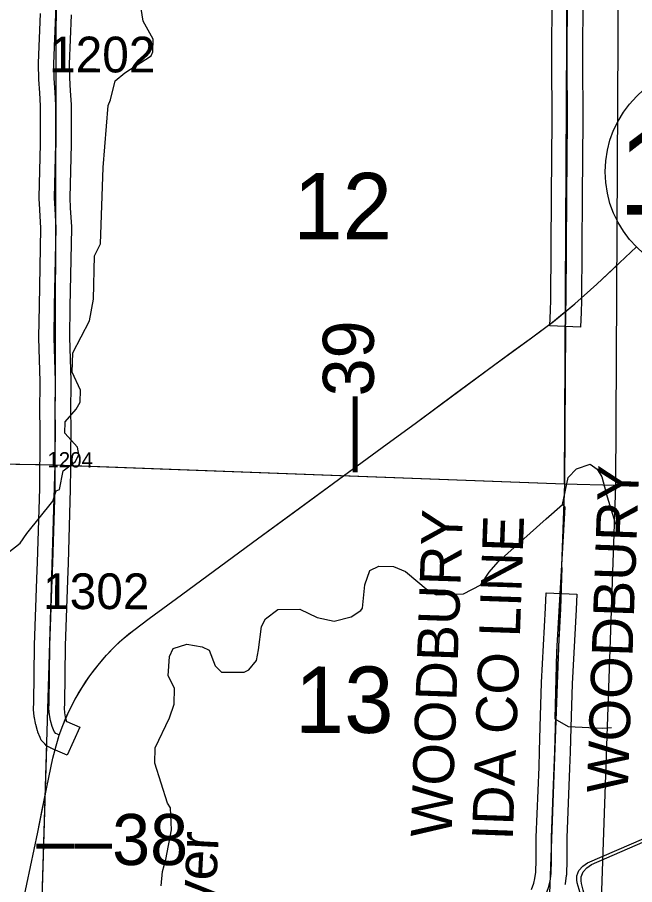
# Model space of a CAD drawing. Extents: x -157.2 to -99.3, y 12.2 to 46.2.
# Drawn here: x -112.249 to -111.04, y 19.202 to 20.901 of the extents above; entities that cross this region are included whole.
import ezdxf

# ---------------------------------------------------------------- set-up
doc = ezdxf.new("R2010")
doc.units = 0
for name, color, linetype in [('tdCoClipBndry', 7, 'Continuous'), ('tdCoCoAdjSecRdTxt', 7, 'Continuous'), ('tdCoCoBndry', 7, 'Continuous'), ('tdCoCoBndryPart', 7, 'Continuous'), ('tdCoHydroRiver', 7, 'Continuous'), ('tdCoHydroTxtLg', 7, 'Continuous'), ('tdCoPriCL', 7, 'Continuous'), ('tdCoPriNonDiv', 7, 'Continuous'), ('tdCoPriNonDivCL', 7, 'Continuous'), ('tdCoSecRdNmbr', 7, 'Continuous'), ('tdCoSecRdTxt', 7, 'Continuous'), ('tdCoSecRteBand', 7, 'Continuous'), ('tdCoSecRteCL', 7, 'Continuous'), ('tdCoSectLine', 7, 'Continuous'), ('tdCoSectLinePart', 7, 'Continuous'), ('tdCoSectNmbr', 7, 'Continuous'), ('tdCoShieldCoRte', 7, 'Continuous'), ('tdCoShieldStRte', 7, 'Continuous'), ('tdCoSurfEarth', 7, 'Continuous'), ('tdCoSurfGravel', 7, 'Continuous'), ('tdCoSurfLNO', 7, 'Continuous'), ('tdCoTwpBndryShd', 7, 'Continuous'), ('tdStHwyPriRefPost1', 7, 'Continuous')]:
    doc.layers.add(name, color=color, linetype=linetype)

msp = doc.modelspace()

# ---------------------------------------------------------------- linework, layer by layer
at = {"layer": 'tdCoClipBndry'}
msp.add_lwpolyline([(-111.0246, 22.9691), (-111.0434, 22.5326), (-111.0561, 21.9745), (-111.0719, 20.984), (-111.0771, 19.9837), (-111.1462, 17.9819), (-111.1912, 16.9821), (-111.2294, 15.99), (-111.2338, 15.9645), (-111.2494, 15.9338), (-111.2745, 15.9103), (-111.3062, 15.8966), (-111.3319, 15.894), (-114.3202, 15.9719), (-115.3257, 16.007), (-116.3394, 16.0334), (-117.2968, 16.0725), (-118.2968, 16.0994), (-119.2937, 16.1176), (-121.2846, 16.1857), (-122.302, 16.1905), (-125.2749, 16.2789)], dxfattribs=at)
at = {"layer": 'tdCoCoBndry'}
msp.add_lwpolyline([(-111.0165, 26.9713), (-111.0495, 25.9743), (-111.0777, 24.9697), (-111.1098, 23.9712), (-111.1245, 22.9706), (-111.1433, 22.5359), (-111.156, 21.9765), (-111.1718, 20.985), (-111.177, 19.9871), (-111.2136, 18.9878), (-111.2461, 17.9853), (-111.291, 16.9863), (-111.3293, 15.9939)], dxfattribs=at)
at = {"layer": 'tdCoCoBndryPart'}
msp.add_lwpolyline([(-111.1754, 20.295), (-111.177, 19.9871), (-111.1849, 19.7723)], dxfattribs=at)
at = {"layer": 'tdCoHydroRiver'}
for points in [[(-112.2979, 19.8282), (-112.2432, 19.871), (-112.2301, 19.8896), (-112.1795, 19.953), (-112.1727, 19.9733), (-112.1663, 19.9763), (-112.159, 20.0124), (-112.1349, 20.0308), (-112.1282, 20.0448), (-112.131, 20.0591), (-112.1556, 20.0865), (-112.155, 20.1086), (-112.1339, 20.1333), (-112.1256, 20.1473), (-112.125, 20.1709), (-112.1415, 20.2061), (-112.1405, 20.2439), (-112.1073, 20.3062), (-112.0999, 20.3486), (-112.0977, 20.4338), (-112.0861, 20.4571), (-112.0807, 20.6069), (-112.0712, 20.7282), (-112.0662, 20.7391), (-112.0574, 20.7767), (-112.038, 20.792), (-111.9867, 20.8254), (-111.9833, 20.8332), (-111.9827, 20.8585), (-112.0023, 20.8937), (-112.0077, 20.927)], [(-111.1808, 19.9463), (-111.17, 19.9996), (-111.1538, 20.0166), (-111.1267, 20.0254), (-111.1128, 20.0155), (-111.1037, 20.0011), (-111.0936, 19.9614), (-111.0776, 19.9105), (-111.0728, 19.9002)], [(-111.9669, 19.1995), (-111.9646, 19.2279), (-111.9577, 19.2514), (-111.9467, 19.3095), (-111.9488, 19.3521), (-111.9548, 19.3618), (-111.9797, 19.4397), (-111.9789, 19.4697), (-111.9506, 19.5289), (-111.942, 19.5555), (-111.9412, 19.5871), (-111.9532, 19.6111), (-111.9506, 19.6489), (-111.9439, 19.6645), (-111.9169, 19.6732), (-111.887, 19.6677), (-111.873, 19.6611), (-111.8611, 19.6308), (-111.8489, 19.6178), (-111.8047, 19.6183), (-111.7951, 19.6228), (-111.7804, 19.6413), (-111.7767, 19.6618), (-111.7708, 19.7074), (-111.7625, 19.7229), (-111.7384, 19.7412), (-111.6958, 19.7417), (-111.6615, 19.7251), (-111.6285, 19.7179), (-111.5952, 19.7265), (-111.5759, 19.7387), (-111.5726, 19.7433), (-111.5683, 19.7889), (-111.5581, 19.8171), (-111.5405, 19.8261), (-111.5121, 19.8254), (-111.4887, 19.8153), (-111.4439, 19.7779), (-111.4284, 19.7696), (-111.3747, 19.7713), (-111.3411, 19.7894), (-111.3246, 19.8142), (-111.3068, 19.8343), (-111.2131, 19.9187), (-111.1808, 19.9463)], [(-111.1808, 19.9463), (-111.1762, 19.9414), (-111.193, 19.6578), (-111.1963, 19.5269), (-111.1699, 19.512), (-111.1021, 19.5087), (-111.0848, 19.5094)]]:
    msp.add_lwpolyline(points, dxfattribs=at)
at = {"layer": 'tdCoPriCL'}
msp.add_lwpolyline([(-112.2454, 19.1311), (-112.2301, 19.2029), (-112.2089, 19.3048), (-112.2, 19.3486), (-112.1909, 19.393), (-112.1791, 19.4498), (-112.1729, 19.4739), (-112.1667, 19.4949), (-112.1598, 19.5139), (-112.1481, 19.541), (-112.1359, 19.5651), (-112.1222, 19.5883), (-112.1071, 19.6107), (-112.0906, 19.6321), (-112.0741, 19.6515), (-112.0575, 19.6691), (-112.0398, 19.6854), (-112.021, 19.7006), (-111.9909, 19.7232), (-111.9275, 19.7699), (-111.7783, 19.8791), (-111.6198, 19.9955), (-111.5835, 20.0223), (-111.5344, 20.0584), (-111.4671, 20.1075), (-111.3162, 20.2189), (-111.2417, 20.2732), (-111.1989, 20.3053), (-111.1812, 20.3199), (-111.1749, 20.325), (-111.1686, 20.3301), (-111.1569, 20.3398), (-111.1137, 20.3785), (-111.0748, 20.4149)], dxfattribs=at)
at = {"layer": 'tdCoPriNonDiv'}
msp.add_lwpolyline([(-112.2454, 19.1311), (-112.2301, 19.2029), (-112.2089, 19.3048), (-112.2, 19.3486), (-112.1909, 19.393), (-112.1791, 19.4498), (-112.1729, 19.4739), (-112.1667, 19.4949), (-112.1598, 19.5139), (-112.1481, 19.541), (-112.1359, 19.5651), (-112.1222, 19.5883), (-112.1071, 19.6107), (-112.0906, 19.6321), (-112.0741, 19.6515), (-112.0575, 19.6691), (-112.0398, 19.6854), (-112.021, 19.7006), (-111.9909, 19.7232), (-111.9275, 19.7699), (-111.7783, 19.8791), (-111.6198, 19.9955), (-111.5344, 20.0584), (-111.4671, 20.1075), (-111.3162, 20.2189), (-111.2417, 20.2732), (-111.1989, 20.3053), (-111.1686, 20.3301), (-111.1569, 20.3398), (-111.1137, 20.3785), (-111.0362, 20.4511)], dxfattribs=at)
at = {"layer": 'tdCoPriNonDivCL'}
for points in [[(-111.1812, 20.3199), (-111.1749, 20.325), (-111.1569, 20.3398), (-111.1137, 20.3785), (-111.0748, 20.4149)], [(-111.1752, 20.3247), (-111.1749, 20.325), (-111.1569, 20.3398), (-111.1137, 20.3785), (-111.0748, 20.4149)], [(-112.2454, 19.1311), (-112.2301, 19.2029), (-112.2089, 19.3048), (-112.1909, 19.393), (-112.1791, 19.4498), (-112.1729, 19.4739), (-112.1677, 19.4919), (-112.1667, 19.4949), (-112.1598, 19.5139), (-112.1537, 19.5287), (-112.1481, 19.541), (-112.1422, 19.5531), (-112.1359, 19.5651), (-112.1292, 19.5768), (-112.1222, 19.5883), (-112.1148, 19.5996), (-112.1071, 19.6107), (-112.099, 19.6215), (-112.0906, 19.6321), (-112.0819, 19.6424), (-112.0741, 19.6515), (-112.0659, 19.6604), (-112.0575, 19.6691), (-112.0488, 19.6774), (-112.0398, 19.6854), (-112.0305, 19.6932), (-112.021, 19.7006), (-111.9909, 19.7232), (-111.9275, 19.7699), (-111.8752, 19.8081), (-111.7783, 19.8791), (-111.7061, 19.9324), (-111.6198, 19.9955), (-111.5344, 20.0584), (-111.4671, 20.1075), (-111.3897, 20.1647), (-111.3162, 20.2189), (-111.2765, 20.248), (-111.2417, 20.2732), (-111.2005, 20.304), (-111.1812, 20.3199), (-111.1752, 20.3247)], [(-112.2454, 19.1311), (-112.2301, 19.2029), (-112.2089, 19.3048), (-112.1909, 19.393), (-112.1791, 19.4498), (-112.1729, 19.4739), (-112.1677, 19.4919), (-112.1667, 19.4949), (-112.1598, 19.5139), (-112.1537, 19.5287), (-112.1481, 19.541), (-112.1422, 19.5531), (-112.1359, 19.5651), (-112.1292, 19.5768), (-112.1222, 19.5883), (-112.1148, 19.5996), (-112.1071, 19.6107), (-112.099, 19.6215), (-112.0906, 19.6321), (-112.0819, 19.6424), (-112.0741, 19.6515), (-112.0659, 19.6604), (-112.0575, 19.6691), (-112.0488, 19.6774), (-112.0398, 19.6854), (-112.0305, 19.6932), (-112.021, 19.7006), (-111.9909, 19.7232), (-111.9275, 19.7699), (-111.8752, 19.8081), (-111.7783, 19.8791), (-111.7061, 19.9324), (-111.6198, 19.9955), (-111.5344, 20.0584), (-111.4671, 20.1075), (-111.3897, 20.1647), (-111.3162, 20.2189), (-111.2765, 20.248), (-111.2417, 20.2732), (-111.2005, 20.304), (-111.1812, 20.3199)]]:
    msp.add_lwpolyline(points, dxfattribs=at)
at = {"layer": 'tdCoSecRteBand'}
for points in [[(-111.1412, 20.949), (-111.1417, 20.8162), (-111.1412, 20.7004), (-111.1412, 20.7002), (-111.1412, 20.7001), (-111.1422, 20.5504), (-111.1435, 20.3467), (-111.1435, 20.3461), (-111.1435, 20.3455), (-111.1446, 20.3236), (-111.1459, 20.2937), (-111.2059, 20.2964), (-111.2045, 20.3264), (-111.2035, 20.3477), (-111.2022, 20.5508), (-111.2012, 20.7003), (-111.2017, 20.8161), (-111.2017, 20.8162), (-111.2017, 20.8163), (-111.2012, 20.9491)], [(-112.1436, 20.9062), (-112.1475, 20.8095), (-112.1468, 20.7823), (-112.1451, 20.7567), (-112.1451, 20.7567), (-112.1451, 20.7567), (-112.1434, 20.7303), (-112.1433, 20.7293), (-112.1433, 20.7283), (-112.1436, 20.653), (-112.1436, 20.6527), (-112.1436, 20.6524), (-112.146, 20.5477), (-112.1451, 20.5278), (-112.1427, 20.4906), (-112.1426, 20.4893), (-112.1426, 20.488), (-112.1458, 20.3348), (-112.1465, 20.2741), (-112.1441, 20.1889), (-112.1441, 20.1883), (-112.1441, 20.1877), (-112.1448, 20.126), (-112.1443, 20.0998), (-112.1443, 20.0995), (-112.1443, 20.0992), (-112.1445, 20.0385), (-112.1446, 20.0205), (-112.1446, 20.0204), (-112.1446, 20.0203), (-112.1446, 20.0181), (-112.1451, 19.9771), (-112.1451, 19.9768), (-112.1451, 19.9765), (-112.1495, 19.8315), (-112.1505, 19.7987), (-112.1505, 19.7986), (-112.1505, 19.7985), (-112.1554, 19.6694), (-112.1568, 19.5564), (-112.1568, 19.5562), (-112.1568, 19.556), (-112.157, 19.5477), (-112.1563, 19.5383), (-112.1549, 19.5307), (-112.1523, 19.5218), (-112.1521, 19.5214), (-112.1267, 19.5102), (-112.151, 19.4553), (-112.1784, 19.4674), (-112.1824, 19.4692), (-112.1831, 19.4695), (-112.1837, 19.4698), (-112.1867, 19.4713), (-112.1915, 19.4737), (-112.1952, 19.4777), (-112.1984, 19.4811), (-112.2022, 19.4852), (-112.2043, 19.4903), (-112.2085, 19.5007), (-112.209, 19.5021), (-112.2095, 19.5035), (-112.2129, 19.5153), (-112.2133, 19.5168), (-112.2136, 19.5183), (-112.2156, 19.5289), (-112.2159, 19.5304), (-112.216, 19.532), (-112.217, 19.5446), (-112.2171, 19.5461), (-112.2171, 19.5477), (-112.2168, 19.5573), (-112.2154, 19.6705), (-112.2154, 19.6709), (-112.2154, 19.6713), (-112.2105, 19.8007), (-112.2095, 19.8333), (-112.2095, 19.8333), (-112.2095, 19.8334), (-112.2051, 19.9781), (-112.2046, 20.0188), (-112.2046, 20.0208), (-112.2045, 20.0387), (-112.2043, 20.099), (-112.2048, 20.1253), (-112.2048, 20.1258), (-112.2048, 20.1263), (-112.2041, 20.1878), (-112.2065, 20.273), (-112.2066, 20.2736), (-112.2065, 20.2742), (-112.2058, 20.3356), (-112.2058, 20.3358), (-112.2058, 20.3359), (-112.2026, 20.488), (-112.205, 20.5242), (-112.205, 20.5245), (-112.205, 20.5247), (-112.206, 20.546), (-112.2061, 20.547), (-112.206, 20.5481), (-112.2036, 20.6535), (-112.2033, 20.7274), (-112.205, 20.7528), (-112.2067, 20.7789), (-112.2068, 20.7795), (-112.2068, 20.7801), (-112.2075, 20.809), (-112.2076, 20.81), (-112.2075, 20.811), (-112.2036, 20.9085)], [(-111.2417, 19.1921), (-111.2369, 19.2049), (-111.2349, 19.2139), (-111.2331, 19.226), (-111.2324, 19.2505), (-111.2324, 19.294), (-111.2324, 19.2946), (-111.2324, 19.2951), (-111.2269, 19.4323), (-111.2257, 19.4634), (-111.2244, 19.5111), (-111.222, 19.5974), (-111.222, 19.5977), (-111.222, 19.5981), (-111.2143, 19.7439), (-111.2128, 19.7738), (-111.1529, 19.7707), (-111.1544, 19.7407), (-111.1621, 19.5953), (-111.1644, 19.5095), (-111.1657, 19.4616), (-111.1657, 19.4614), (-111.1658, 19.4612), (-111.167, 19.4299), (-111.167, 19.4299), (-111.167, 19.4299), (-111.1724, 19.2934), (-111.1724, 19.2501), (-111.1724, 19.2496), (-111.1724, 19.2492), (-111.1731, 19.2226), (-111.1732, 19.2208), (-111.1735, 19.2191), (-111.1756, 19.2042), (-111.1757, 19.204), (-111.1758, 19.2029), (-111.1761, 19.2018)]]:
    msp.add_lwpolyline(points, dxfattribs=at)
at = {"layer": 'tdCoSecRteCL'}
for points in [[(-111.1745, 20.325), (-111.1735, 20.3469), (-111.1722, 20.5506), (-111.1712, 20.7003), (-111.1717, 20.8162), (-111.1712, 20.9491), (-111.1714, 20.985)], [(-112.1663, 19.4949), (-112.1703, 19.4966), (-112.1733, 19.4981), (-112.1765, 19.5016), (-112.1807, 19.5119), (-112.1841, 19.5237), (-112.1861, 19.5343), (-112.1871, 19.5469), (-112.1868, 19.5568), (-112.1854, 19.6702), (-112.1805, 19.7996), (-112.1795, 19.8324), (-112.1751, 19.9774), (-112.1746, 20.0184), (-112.1746, 20.0206), (-112.1745, 20.0386), (-112.1743, 20.0993), (-112.1748, 20.1259), (-112.1741, 20.188), (-112.1765, 20.2739), (-112.1758, 20.3353), (-112.1726, 20.4887), (-112.1751, 20.5261), (-112.1761, 20.5474), (-112.1736, 20.6531), (-112.1733, 20.7284), (-112.1751, 20.7547), (-112.1768, 20.7809), (-112.1775, 20.8097), (-112.1736, 20.9074)], [(-111.2081, 19.1963), (-111.2053, 19.2084), (-111.2053, 19.2086), (-111.2031, 19.2234), (-111.2024, 19.2501), (-111.2024, 19.294), (-111.197, 19.4311), (-111.1957, 19.4624), (-111.1944, 19.5103), (-111.192, 19.5965), (-111.1844, 19.7423)]]:
    msp.add_lwpolyline(points, dxfattribs=at)
at = {"layer": 'tdCoSectLine'}
for points in [[(-112.1749, 20.0244), (-112.1721, 21.0192)], [(-111.177, 19.9871), (-111.1718, 20.985)], [(-113.1802, 20.0412), (-112.1749, 20.0244)], [(-112.2047, 19.0232), (-112.1749, 20.0244)], [(-112.1749, 20.0244), (-111.177, 19.9871)], [(-111.177, 19.9871), (-111.2136, 18.9878)], [(-111.177, 19.9871), (-111.0771, 19.9843)]]:
    msp.add_lwpolyline(points, dxfattribs=at)
at = {"layer": 'tdCoSectLinePart'}
for points in [[(-111.177, 19.9871), (-111.1754, 20.295)], [(-113.1504, 20.0407), (-112.2049, 20.0249)], [(-112.145, 20.0232), (-111.177, 19.9871)], [(-111.177, 19.9871), (-111.1849, 19.7723)], [(-111.177, 19.9871), (-111.0771, 19.9843)], [(-112.2047, 19.0232), (-112.1913, 19.4741)]]:
    msp.add_lwpolyline(points, dxfattribs=at)
at = {"layer": 'tdCoShieldCoRte'}
for points in [[(-111.0664, 18.9096), (-111.1483, 19.1925), (-111.1522, 19.2056), (-111.1529, 19.2115), (-111.1529, 19.2193), (-111.1487, 19.2297), (-111.1414, 19.2381), (-111.1318, 19.2448), (-110.9645, 19.3172), (-110.957, 19.3188), (-110.9466, 19.3197), (-110.9362, 19.3188), (-110.9287, 19.3172), (-110.7614, 19.2448), (-110.7518, 19.2381), (-110.7445, 19.2297), (-110.7403, 19.2193), (-110.7403, 19.2115), (-110.741, 19.2056), (-110.7449, 19.1925), (-110.8268, 18.9096)], [(-111.0605, 18.9159), (-111.1402, 19.1912), (-111.144, 19.2038), (-111.1447, 19.2095), (-111.1447, 19.217), (-111.1406, 19.2269), (-111.1336, 19.235), (-111.1244, 19.2414), (-110.9638, 19.3109), (-110.9566, 19.3125), (-110.9466, 19.3133), (-110.9366, 19.3125), (-110.9294, 19.3109), (-110.7688, 19.2414), (-110.7596, 19.235), (-110.7526, 19.2269), (-110.7485, 19.217), (-110.7485, 19.2095), (-110.7492, 19.2038), (-110.753, 19.1912), (-110.8327, 18.9159)]]:
    msp.add_lwpolyline(points, close=True, dxfattribs=at)
at = {"layer": 'tdCoShieldStRte'}
msp.add_circle((-110.8888, 20.5985), 0.2085, dxfattribs=at)
at = {"layer": 'tdCoSurfEarth'}
for points in [[(-112.1745, 20.0386), (-112.1743, 20.0993), (-112.1748, 20.1259), (-112.1741, 20.188), (-112.1765, 20.2739), (-112.1758, 20.3353), (-112.1726, 20.4887), (-112.1751, 20.5261), (-112.1761, 20.5474), (-112.1736, 20.6531), (-112.1733, 20.7284), (-112.1751, 20.7547), (-112.1768, 20.7809), (-112.1775, 20.8097), (-112.1736, 20.9074), (-112.1709, 20.9819), (-112.1717, 21.0192)], [(-111.1944, 19.5103), (-111.192, 19.5965), (-111.1844, 19.7423)], [(-111.2053, 19.2086), (-111.2031, 19.2234), (-111.2024, 19.2501), (-111.2024, 19.294), (-111.197, 19.4311), (-111.1957, 19.4624), (-111.1944, 19.5103)], [(-111.2732, 18.9858), (-111.2732, 18.9889), (-111.27, 18.9968), (-111.2598, 19.0261), (-111.2589, 19.0348), (-111.2598, 19.0456), (-111.265, 19.0629), (-111.2665, 19.0752), (-111.266, 19.0841), (-111.2623, 19.094), (-111.2566, 19.1083), (-111.2492, 19.1211), (-111.2411, 19.1324), (-111.2226, 19.1633), (-111.2142, 19.18), (-111.2081, 19.1963), (-111.2053, 19.2084), (-111.2053, 19.2086)]]:
    msp.add_lwpolyline(points, dxfattribs=at)
at = {"layer": 'tdCoSurfGravel'}
for points in [[(-111.1745, 20.325), (-111.1735, 20.3469), (-111.1722, 20.5506), (-111.1712, 20.7003), (-111.1717, 20.8162), (-111.1712, 20.9491), (-111.1714, 20.985)], [(-112.1746, 20.0184), (-112.1746, 20.0206), (-112.1745, 20.0386)], [(-112.1663, 19.4949), (-112.1703, 19.4966), (-112.1733, 19.4981), (-112.1765, 19.5016), (-112.1807, 19.5119), (-112.1841, 19.5237), (-112.1861, 19.5343), (-112.1871, 19.5469), (-112.1868, 19.5568), (-112.1854, 19.6702), (-112.1805, 19.7996), (-112.1795, 19.8324), (-112.1751, 19.9774), (-112.1746, 20.0184)]]:
    msp.add_lwpolyline(points, dxfattribs=at)
at = {"layer": 'tdCoSurfLNO'}
msp.add_line((-111.1844, 19.7423), (-111.1813, 19.8234), dxfattribs=at)
at = {"layer": 'tdCoTwpBndryShd'}
msp.add_lwpolyline([(-111.1098, 23.9712), (-111.1245, 22.9706), (-111.1433, 22.5359), (-111.156, 21.9765), (-111.1718, 20.985), (-111.177, 19.9871), (-111.2136, 18.9878), (-111.2461, 17.9853), (-111.291, 16.9863), (-111.3293, 15.9939), (-112.3179, 16.0198), (-113.322, 16.0489), (-114.3176, 16.0718), (-115.3226, 16.1069), (-116.3354, 16.1333), (-117.2934, 16.1724), (-118.2945, 16.1993), (-119.2903, 16.2175), (-120.2826, 16.2516), (-121.2827, 16.2857), (-122.2991, 16.2904), (-123.2872, 16.3208), (-124.2853, 16.348), (-125.2718, 16.3788)], dxfattribs=at)

# ---------------------------------------------------------------- texts
at = {"layer": 'tdCoCoAdjSecRdTxt'}
msp.add_text('WOODBURY', height=0.08, rotation=87.9842, dxfattribs=at).set_placement((-111.0533, 19.3804))
at = {"layer": 'tdCoHydroTxtLg'}
msp.add_text('River', height=0.08, rotation=87.0243, dxfattribs=at).set_placement((-111.867, 19.0544))
at = {"layer": 'tdCoSecRdNmbr'}
for s, height, p in [('1202', 0.07, (-112.1867, 20.7933)), ('1204', 0.03, (-112.1901, 20.0192)), ('1302', 0.07, (-112.1984, 19.7418))]:
    msp.add_text(s, height=height, rotation=359.9147, dxfattribs=at).set_placement(p)
at = {"layer": 'tdCoSecRdTxt'}
for s, p in [('WOODBURY', (-111.3983, 19.2938)), ('IDA CO LINE', (-111.2785, 19.2877))]:
    msp.add_text(s, height=0.08, rotation=87.9842, dxfattribs=at).set_placement(p)
at = {"layer": 'tdCoSectNmbr'}
for s, p in [('12', (-111.7084, 20.4664)), ('13', (-111.7054, 19.4993))]:
    msp.add_text(s, height=0.13, rotation=359.915, dxfattribs=at).set_placement(p)
at = {"layer": 'tdCoShieldStRte'}
msp.add_text('175', height=0.17, dxfattribs=at).set_placement((-111.0719, 20.5146))
at = {"layer": 'tdStHwyPriRefPost1'}
for s, rotation, p in [('‒‒39', 90, (-111.5505, 20.0097)), ('‒‒38', 360, (-112.2119, 19.2403))]:
    msp.add_text(s, height=0.1, rotation=rotation, dxfattribs=at).set_placement(p)

doc.saveas('drawing.dxf')
